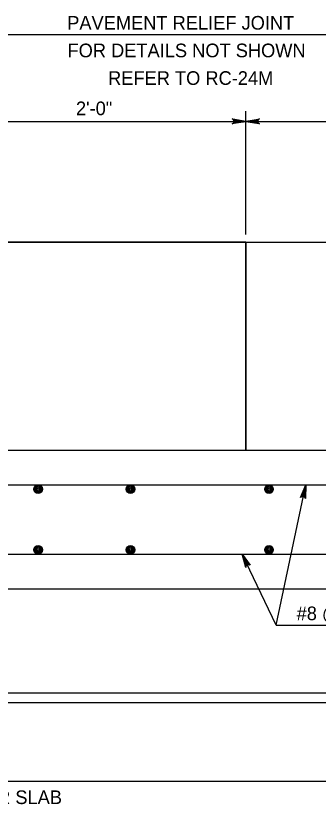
# Model space of a CAD drawing. Extents: x 636530 to 644067, y 294168 to 299122.
# Drawn here: x 643496.3 to 643562.9, y 296097 to 296270.3 of the extents above; entities that cross this region are included whole.
import ezdxf

# ---------------------------------------------------------------- set-up
doc = ezdxf.new("R2010")
doc.units = 0
doc.layers.add('1', color=7, linetype='Continuous')

msp = doc.modelspace()

# ---------------------------------------------------------------- linework, layer by layer
at = {"layer": '1'}
for p, q in [((643485.99, 296266.16), (643591.56, 296266.16)), ((643546.95, 296222.19), (643546.95, 296249.28)), ((643409.79, 296247.06), (643623.15, 296247.06)), ((643485.99, 296220.52), (643698.44, 296220.52)), ((643546.95, 296220.52), (643546.95, 296174.8)), ((643409.79, 296174.8), (643623.15, 296174.8)), ((643417.41, 296167.18), (643615.53, 296167.18)), ((643553.57, 296136.35), (643560.11, 296167.18)), ((643417.41, 296151.94), (643615.53, 296151.94)), ((643553.57, 296136.35), (643546.12, 296151.94)), ((643409.79, 296144.32), (643623.15, 296144.32)), ((643553.57, 296136.35), (643582.56, 296136.35)), ((643394.55, 296121.46), (643638.39, 296121.46)), ((643319.79, 296119.32), (643713.15, 296119.32)), ((643370.27, 296102.05), (643623.15, 296102.05))]:
    msp.add_line(p, q, dxfattribs=at)
for points in [[(643546.95, 296247.06), (643543.96, 296246.5), (643544.08, 296246.58), (643544.19, 296246.66), (643544.25, 296246.76), (643544.31, 296246.86), (643544.33, 296246.96), (643544.35, 296247.06), (643544.33, 296247.16), (643544.31, 296247.26), (643544.25, 296247.36), (643544.19, 296247.46), (643544.08, 296247.54), (643543.96, 296247.62), (643546.95, 296247.06), (643544.08, 296247.54), (643544.19, 296247.46), (643546.95, 296247.06), (643544.25, 296247.36), (643544.31, 296247.26), (643546.95, 296247.06), (643544.33, 296247.16), (643544.35, 296247.06), (643546.95, 296247.06), (643544.33, 296246.96), (643544.31, 296246.86), (643546.95, 296247.06), (643544.25, 296246.76), (643544.19, 296246.66), (643546.95, 296247.06), (643544.08, 296246.58)], [(643546.95, 296247.06), (643549.93, 296247.62), (643549.81, 296247.54), (643549.7, 296247.46), (643549.64, 296247.36), (643549.58, 296247.26), (643549.56, 296247.16), (643549.55, 296247.06), (643549.56, 296246.96), (643549.58, 296246.86), (643549.64, 296246.76), (643549.7, 296246.66), (643549.81, 296246.58), (643549.93, 296246.5), (643546.95, 296247.06), (643549.81, 296246.58), (643549.7, 296246.66), (643546.95, 296247.06), (643549.64, 296246.76), (643549.58, 296246.86), (643546.95, 296247.06), (643549.56, 296246.96), (643549.55, 296247.06), (643546.95, 296247.06), (643549.56, 296247.16), (643549.58, 296247.26), (643546.95, 296247.06), (643549.64, 296247.36), (643549.7, 296247.46), (643546.95, 296247.06), (643549.81, 296247.54)], [(643560.11, 296167.18), (643560.04, 296164.15), (643559.98, 296164.28), (643559.93, 296164.41), (643559.84, 296164.49), (643559.76, 296164.57), (643559.66, 296164.6), (643559.57, 296164.64), (643559.47, 296164.64), (643559.37, 296164.65), (643559.26, 296164.61), (643559.15, 296164.57), (643559.04, 296164.48), (643558.94, 296164.38), (643560.11, 296167.18), (643559.04, 296164.48), (643559.15, 296164.57), (643560.11, 296167.18), (643559.26, 296164.61), (643559.37, 296164.65), (643560.11, 296167.18), (643559.47, 296164.64), (643559.57, 296164.64), (643560.11, 296167.18), (643559.66, 296164.6), (643559.76, 296164.57), (643560.11, 296167.18), (643559.84, 296164.49), (643559.93, 296164.41), (643560.11, 296167.18), (643559.98, 296164.28)], [(643546.12, 296151.94), (643547.91, 296149.49), (643547.79, 296149.56), (643547.67, 296149.63), (643547.55, 296149.64), (643547.44, 296149.65), (643547.34, 296149.63), (643547.24, 296149.6), (643547.16, 296149.54), (643547.07, 296149.48), (643547.01, 296149.38), (643546.95, 296149.29), (643546.92, 296149.15), (643546.9, 296149.01), (643546.12, 296151.94), (643546.92, 296149.15), (643546.95, 296149.29), (643546.12, 296151.94), (643547.01, 296149.38), (643547.07, 296149.48), (643546.12, 296151.94), (643547.16, 296149.54), (643547.24, 296149.6), (643546.12, 296151.94), (643547.34, 296149.63), (643547.44, 296149.65), (643546.12, 296151.94), (643547.55, 296149.64), (643547.67, 296149.63), (643546.12, 296151.94), (643547.79, 296149.56)]]:
    msp.add_lwpolyline(points, dxfattribs=at)
msp.add_lwpolyline([(643485.99, 296174.8), (643546.95, 296174.8), (643546.95, 296220.52), (643485.99, 296220.52)], close=True, dxfattribs=at)
for centre, radius in [((643501.23, 296166.23), 0.952), ((643501.23, 296166.23), 0.714), ((643501.23, 296166.23), 0.476), ((643501.23, 296166.23), 0.238), ((643521.55, 296166.23), 0.952), ((643521.55, 296166.23), 0.714), ((643521.55, 296166.23), 0.476), ((643521.55, 296166.23), 0.238), ((643552.03, 296166.23), 0.952), ((643552.03, 296166.23), 0.714), ((643552.03, 296166.23), 0.476), ((643552.03, 296166.23), 0.238), ((643501.23, 296152.9), 0.952), ((643501.23, 296152.9), 0.714), ((643521.55, 296152.9), 0.952), ((643521.55, 296152.9), 0.714), ((643552.03, 296152.9), 0.952), ((643552.03, 296152.9), 0.714), ((643501.23, 296152.9), 0.476), ((643501.23, 296152.9), 0.238), ((643521.55, 296152.9), 0.476), ((643521.55, 296152.9), 0.238), ((643552.03, 296152.9), 0.476), ((643552.03, 296152.9), 0.238)]:
    msp.add_circle(centre, radius, dxfattribs=at)

# ---------------------------------------------------------------- texts
for s, p in [('PAVEMENT RELIEF JOINT', (643507.65, 296267.22)), ('FOR DETAILS NOT SHOWN', (643507.71, 296261.15)), ('REFER TO RC-24M', (643516.64, 296255.08)), ('2\'-0"', (643509.57, 296248.42)), ('#8 @ 12"', (643558.11, 296137.43)), ('SLEEPER SLAB', (643476.62, 296097.02))]:
    msp.add_text(s, height=3, dxfattribs=at).set_placement(p)

doc.saveas('drawing.dxf')
